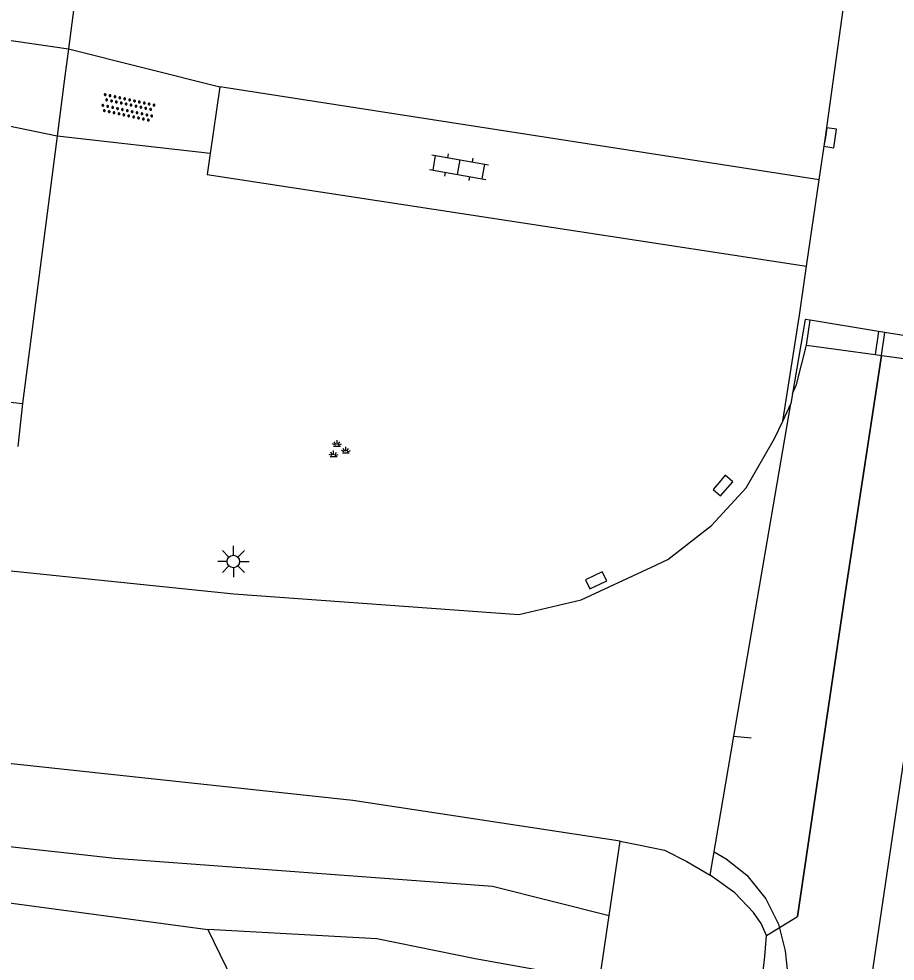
# Model space of a CAD drawing. Extents: x 124000 to 129000, y 395500 to 397503.
# Drawn here: x 124866.88 to 124901.92, y 395976.65 to 396014.34 of the extents above; entities that cross this region are included whole.
import ezdxf

# ---------------------------------------------------------------- set-up
doc = ezdxf.new("R2010")
doc.units = 0
for name, color, linetype in [('gg-knt-BGT kruinlijn', 7, 'Continuous'), ('gg-knt-verharding', 7, 'Continuous'), ('gt-symb-groenvak', 7, 'Continuous'), ('gt-symb-klinker verharding', 7, 'Continuous'), ('gt-symb-kolk', 7, 'Continuous'), ('gt-symb-lichtmast', 7, 'Continuous'), ('gt-symb-overige verharding', 7, 'Continuous'), ('gx-grn-maaiveld', 7, 'Continuous'), ('gx-knt-lijn weginrichtingselement', 7, 'Continuous')]:
    doc.layers.add(name, color=color, linetype=linetype)

# ---------------------------------------------------------------- blocks, each defined once
blk = doc.blocks.new('gt0-KOLK')
at = {"layer": 'gt-symb-kolk'}
blk.add_lwpolyline([(0, 0), (0.375, 0), (0.375, 0.4), (-0.375, 0.4), (-0.375, 0), (0, 0)], dxfattribs=at)
blk = doc.blocks.new('gt0-GRVAK')
at = {"layer": 'gt-symb-groenvak'}
for p, q in [((-0.047, 0.214), (-0.047, 0.393)), ((-0.11, 0.189), (-0.228, 0.24)), ((-0.182, 0.153), (0.088, 0.153)), ((-0.091, 0.211), (-0.156, 0.322)), ((-0.004, 0.211), (0.061, 0.322)), ((0.015, 0.189), (0.133, 0.24)), ((0.262, -0.052), (0.197, 0.059)), ((0.305, -0.049), (0.305, 0.13)), ((0.349, -0.052), (0.414, 0.059)), ((-0.245, -0.228), (-0.363, -0.177)), ((-0.318, -0.264), (-0.047, -0.264)), ((-0.226, -0.206), (-0.291, -0.095)), ((-0.183, -0.203), (-0.183, -0.024)), ((-0.139, -0.206), (-0.074, -0.095)), ((-0.12, -0.228), (-0.002, -0.177)), ((0.243, -0.074), (0.125, -0.023)), ((0.17, -0.11), (0.441, -0.11)), ((0.368, -0.074), (0.486, -0.023))]:
    blk.add_line(p, q, dxfattribs=at)
blk = doc.blocks.new('gt0-KL1')
at = {"layer": 'gt-symb-klinker verharding'}
for p, q in [((-0.5, 0.3), (-0.5, 0.45)), ((0.5, 0.3), (0.5, 0.45)), ((-1.15, 0.3), (1.15, 0.3)), ((-1, -0.3), (-1, 0.3)), ((0, -0.3), (0, 0.3)), ((1, -0.3), (1, 0.3)), ((-1.15, -0.3), (1.15, -0.3)), ((-0.5, -0.45), (-0.5, -0.3)), ((0.5, -0.45), (0.5, -0.3))]:
    blk.add_line(p, q, dxfattribs=at)
blk = doc.blocks.new('gt0-OVH')
at = {"layer": 'gt-symb-overige verharding'}
for points in [[(-0.972, 0.298), (-0.967, 0.308), (-0.965, 0.319), (-0.966, 0.33), (-0.971, 0.34), (-0.978, 0.348), (-0.988, 0.353), (-0.999, 0.355), (-1.01, 0.354), (-1.02, 0.349), (-1.028, 0.342), (-1.033, 0.332), (-1.035, 0.321), (-1.034, 0.31), (-1.029, 0.3), (-1.022, 0.292), (-1.012, 0.287), (-1.001, 0.285), (-0.99, 0.286), (-0.98, 0.291)], [(-0.872, 0.106), (-0.867, 0.116), (-0.865, 0.126), (-0.866, 0.137), (-0.871, 0.147), (-0.878, 0.156), (-0.888, 0.161), (-0.899, 0.163), (-0.91, 0.162), (-0.92, 0.157), (-0.928, 0.15), (-0.933, 0.14), (-0.935, 0.129), (-0.934, 0.118), (-0.929, 0.108), (-0.922, 0.1), (-0.912, 0.095), (-0.901, 0.092), (-0.89, 0.094), (-0.88, 0.098)], [(-0.772, 0.298), (-0.767, 0.308), (-0.765, 0.319), (-0.766, 0.33), (-0.771, 0.34), (-0.778, 0.348), (-0.788, 0.353), (-0.799, 0.355), (-0.81, 0.354), (-0.82, 0.349), (-0.828, 0.342), (-0.833, 0.332), (-0.835, 0.321), (-0.834, 0.31), (-0.829, 0.3), (-0.822, 0.292), (-0.812, 0.287), (-0.801, 0.285), (-0.79, 0.286), (-0.78, 0.291)], [(-0.672, 0.106), (-0.667, 0.116), (-0.665, 0.126), (-0.666, 0.137), (-0.671, 0.147), (-0.678, 0.156), (-0.688, 0.161), (-0.699, 0.163), (-0.71, 0.162), (-0.72, 0.157), (-0.728, 0.15), (-0.733, 0.14), (-0.735, 0.129), (-0.734, 0.118), (-0.729, 0.108), (-0.722, 0.1), (-0.712, 0.095), (-0.701, 0.092), (-0.69, 0.094), (-0.68, 0.098)], [(-0.572, 0.298), (-0.567, 0.308), (-0.565, 0.319), (-0.566, 0.33), (-0.571, 0.34), (-0.578, 0.348), (-0.588, 0.353), (-0.599, 0.355), (-0.61, 0.354), (-0.62, 0.349), (-0.628, 0.342), (-0.633, 0.332), (-0.635, 0.321), (-0.634, 0.31), (-0.629, 0.3), (-0.622, 0.292), (-0.612, 0.287), (-0.601, 0.285), (-0.59, 0.286), (-0.58, 0.291)], [(-0.472, 0.106), (-0.467, 0.116), (-0.465, 0.126), (-0.466, 0.137), (-0.471, 0.147), (-0.478, 0.156), (-0.488, 0.161), (-0.499, 0.163), (-0.51, 0.162), (-0.52, 0.157), (-0.528, 0.15), (-0.533, 0.14), (-0.535, 0.129), (-0.534, 0.118), (-0.529, 0.108), (-0.522, 0.1), (-0.512, 0.095), (-0.501, 0.092), (-0.49, 0.094), (-0.48, 0.098)], [(-0.372, 0.298), (-0.367, 0.308), (-0.365, 0.319), (-0.366, 0.33), (-0.371, 0.34), (-0.378, 0.348), (-0.388, 0.353), (-0.399, 0.355), (-0.41, 0.354), (-0.42, 0.349), (-0.428, 0.342), (-0.433, 0.332), (-0.435, 0.321), (-0.434, 0.31), (-0.429, 0.3), (-0.422, 0.292), (-0.412, 0.287), (-0.401, 0.285), (-0.39, 0.286), (-0.38, 0.291)], [(-0.272, 0.106), (-0.267, 0.116), (-0.265, 0.126), (-0.266, 0.137), (-0.271, 0.147), (-0.278, 0.156), (-0.288, 0.161), (-0.299, 0.163), (-0.31, 0.162), (-0.32, 0.157), (-0.328, 0.15), (-0.333, 0.14), (-0.335, 0.129), (-0.334, 0.118), (-0.329, 0.108), (-0.322, 0.1), (-0.312, 0.095), (-0.301, 0.092), (-0.29, 0.094), (-0.28, 0.098)], [(-0.172, 0.298), (-0.167, 0.308), (-0.165, 0.319), (-0.166, 0.33), (-0.171, 0.34), (-0.178, 0.348), (-0.188, 0.353), (-0.199, 0.355), (-0.21, 0.354), (-0.22, 0.349), (-0.228, 0.342), (-0.233, 0.332), (-0.235, 0.321), (-0.234, 0.31), (-0.229, 0.3), (-0.222, 0.292), (-0.212, 0.287), (-0.201, 0.285), (-0.19, 0.286), (-0.18, 0.291)], [(-0.072, 0.106), (-0.067, 0.116), (-0.065, 0.126), (-0.066, 0.137), (-0.071, 0.147), (-0.078, 0.156), (-0.088, 0.161), (-0.099, 0.163), (-0.11, 0.162), (-0.12, 0.157), (-0.128, 0.15), (-0.133, 0.14), (-0.135, 0.129), (-0.134, 0.118), (-0.129, 0.108), (-0.122, 0.1), (-0.112, 0.095), (-0.101, 0.092), (-0.09, 0.094), (-0.08, 0.098)], [(0.028, 0.298), (0.033, 0.308), (0.035, 0.319), (0.034, 0.33), (0.029, 0.34), (0.022, 0.348), (0.012, 0.353), (0.001, 0.355), (-0.01, 0.354), (-0.02, 0.349), (-0.028, 0.342), (-0.033, 0.332), (-0.035, 0.321), (-0.034, 0.31), (-0.029, 0.3), (-0.022, 0.292), (-0.012, 0.287), (-0.001, 0.285), (0.01, 0.286), (0.02, 0.291)], [(0.128, 0.106), (0.133, 0.116), (0.135, 0.126), (0.134, 0.137), (0.129, 0.147), (0.122, 0.156), (0.112, 0.161), (0.101, 0.163), (0.09, 0.162), (0.08, 0.157), (0.072, 0.15), (0.067, 0.14), (0.065, 0.129), (0.066, 0.118), (0.071, 0.108), (0.078, 0.1), (0.088, 0.095), (0.099, 0.092), (0.11, 0.094), (0.12, 0.098)], [(0.228, 0.298), (0.233, 0.308), (0.235, 0.319), (0.234, 0.33), (0.229, 0.34), (0.222, 0.348), (0.212, 0.353), (0.201, 0.355), (0.19, 0.354), (0.18, 0.349), (0.172, 0.342), (0.167, 0.332), (0.165, 0.321), (0.166, 0.31), (0.171, 0.3), (0.178, 0.292), (0.188, 0.287), (0.199, 0.285), (0.21, 0.286), (0.22, 0.291)], [(0.328, 0.106), (0.333, 0.116), (0.335, 0.126), (0.334, 0.137), (0.329, 0.147), (0.322, 0.156), (0.312, 0.161), (0.301, 0.163), (0.29, 0.162), (0.28, 0.157), (0.272, 0.15), (0.267, 0.14), (0.265, 0.129), (0.266, 0.118), (0.271, 0.108), (0.278, 0.1), (0.288, 0.095), (0.299, 0.092), (0.31, 0.094), (0.32, 0.098)], [(0.428, 0.298), (0.433, 0.308), (0.435, 0.319), (0.434, 0.33), (0.429, 0.34), (0.422, 0.348), (0.412, 0.353), (0.401, 0.355), (0.39, 0.354), (0.38, 0.349), (0.372, 0.342), (0.367, 0.332), (0.365, 0.321), (0.366, 0.31), (0.371, 0.3), (0.378, 0.292), (0.388, 0.287), (0.399, 0.285), (0.41, 0.286), (0.42, 0.291)], [(0.528, 0.106), (0.533, 0.116), (0.535, 0.126), (0.534, 0.137), (0.529, 0.147), (0.522, 0.156), (0.512, 0.161), (0.501, 0.163), (0.49, 0.162), (0.48, 0.157), (0.472, 0.15), (0.467, 0.14), (0.465, 0.129), (0.466, 0.118), (0.471, 0.108), (0.478, 0.1), (0.488, 0.095), (0.499, 0.092), (0.51, 0.094), (0.52, 0.098)], [(0.628, 0.298), (0.633, 0.308), (0.635, 0.319), (0.634, 0.33), (0.629, 0.34), (0.622, 0.348), (0.612, 0.353), (0.601, 0.355), (0.59, 0.354), (0.58, 0.349), (0.572, 0.342), (0.567, 0.332), (0.565, 0.321), (0.566, 0.31), (0.571, 0.3), (0.578, 0.292), (0.588, 0.287), (0.599, 0.285), (0.61, 0.286), (0.62, 0.291)], [(0.728, 0.106), (0.733, 0.116), (0.735, 0.126), (0.734, 0.137), (0.729, 0.147), (0.722, 0.156), (0.712, 0.161), (0.701, 0.163), (0.69, 0.162), (0.68, 0.157), (0.672, 0.15), (0.667, 0.14), (0.665, 0.129), (0.666, 0.118), (0.671, 0.108), (0.678, 0.1), (0.688, 0.095), (0.699, 0.092), (0.71, 0.094), (0.72, 0.098)], [(0.828, 0.298), (0.833, 0.308), (0.835, 0.319), (0.834, 0.33), (0.829, 0.34), (0.822, 0.348), (0.812, 0.353), (0.801, 0.355), (0.79, 0.354), (0.78, 0.349), (0.772, 0.342), (0.767, 0.332), (0.765, 0.321), (0.766, 0.31), (0.771, 0.3), (0.778, 0.292), (0.788, 0.287), (0.799, 0.285), (0.81, 0.286), (0.82, 0.291)], [(0.928, 0.106), (0.933, 0.116), (0.935, 0.126), (0.934, 0.137), (0.929, 0.147), (0.922, 0.156), (0.912, 0.161), (0.901, 0.163), (0.89, 0.162), (0.88, 0.157), (0.872, 0.15), (0.867, 0.14), (0.865, 0.129), (0.866, 0.118), (0.871, 0.108), (0.878, 0.1), (0.888, 0.095), (0.899, 0.092), (0.91, 0.094), (0.92, 0.098)], [(1.028, 0.298), (1.033, 0.308), (1.035, 0.319), (1.034, 0.33), (1.029, 0.34), (1.022, 0.348), (1.012, 0.353), (1.001, 0.355), (0.99, 0.354), (0.98, 0.349), (0.972, 0.342), (0.967, 0.332), (0.965, 0.321), (0.966, 0.31), (0.971, 0.3), (0.978, 0.292), (0.988, 0.287), (0.999, 0.285), (1.01, 0.286), (1.02, 0.291)], [(-0.972, -0.142), (-0.967, -0.132), (-0.965, -0.121), (-0.966, -0.11), (-0.971, -0.1), (-0.978, -0.092), (-0.988, -0.087), (-0.999, -0.085), (-1.01, -0.086), (-1.02, -0.091), (-1.028, -0.098), (-1.033, -0.108), (-1.035, -0.119), (-1.034, -0.13), (-1.029, -0.14), (-1.022, -0.148), (-1.012, -0.153), (-1.001, -0.155), (-0.99, -0.154), (-0.98, -0.149)], [(-0.872, -0.334), (-0.867, -0.324), (-0.865, -0.314), (-0.866, -0.303), (-0.871, -0.293), (-0.878, -0.284), (-0.888, -0.279), (-0.899, -0.277), (-0.91, -0.278), (-0.92, -0.283), (-0.928, -0.29), (-0.933, -0.3), (-0.935, -0.311), (-0.934, -0.322), (-0.929, -0.332), (-0.922, -0.34), (-0.912, -0.345), (-0.901, -0.348), (-0.89, -0.346), (-0.88, -0.342)], [(-0.772, -0.142), (-0.767, -0.132), (-0.765, -0.121), (-0.766, -0.11), (-0.771, -0.1), (-0.778, -0.092), (-0.788, -0.087), (-0.799, -0.085), (-0.81, -0.086), (-0.82, -0.091), (-0.828, -0.098), (-0.833, -0.108), (-0.835, -0.119), (-0.834, -0.13), (-0.829, -0.14), (-0.822, -0.148), (-0.812, -0.153), (-0.801, -0.155), (-0.79, -0.154), (-0.78, -0.149)], [(-0.672, -0.334), (-0.667, -0.324), (-0.665, -0.314), (-0.666, -0.303), (-0.671, -0.293), (-0.678, -0.284), (-0.688, -0.279), (-0.699, -0.277), (-0.71, -0.278), (-0.72, -0.283), (-0.728, -0.29), (-0.733, -0.3), (-0.735, -0.311), (-0.734, -0.322), (-0.729, -0.332), (-0.722, -0.34), (-0.712, -0.345), (-0.701, -0.348), (-0.69, -0.346), (-0.68, -0.342)], [(-0.572, -0.142), (-0.567, -0.132), (-0.565, -0.121), (-0.566, -0.11), (-0.571, -0.1), (-0.578, -0.092), (-0.588, -0.087), (-0.599, -0.085), (-0.61, -0.086), (-0.62, -0.091), (-0.628, -0.098), (-0.633, -0.108), (-0.635, -0.119), (-0.634, -0.13), (-0.629, -0.14), (-0.622, -0.148), (-0.612, -0.153), (-0.601, -0.155), (-0.59, -0.154), (-0.58, -0.149)], [(-0.472, -0.334), (-0.467, -0.324), (-0.465, -0.314), (-0.466, -0.303), (-0.471, -0.293), (-0.478, -0.284), (-0.488, -0.279), (-0.499, -0.277), (-0.51, -0.278), (-0.52, -0.283), (-0.528, -0.29), (-0.533, -0.3), (-0.535, -0.311), (-0.534, -0.322), (-0.529, -0.332), (-0.522, -0.34), (-0.512, -0.345), (-0.501, -0.348), (-0.49, -0.346), (-0.48, -0.342)], [(-0.372, -0.142), (-0.367, -0.132), (-0.365, -0.121), (-0.366, -0.11), (-0.371, -0.1), (-0.378, -0.092), (-0.388, -0.087), (-0.399, -0.085), (-0.41, -0.086), (-0.42, -0.091), (-0.428, -0.098), (-0.433, -0.108), (-0.435, -0.119), (-0.434, -0.13), (-0.429, -0.14), (-0.422, -0.148), (-0.412, -0.153), (-0.401, -0.155), (-0.39, -0.154), (-0.38, -0.149)], [(-0.272, -0.334), (-0.267, -0.324), (-0.265, -0.314), (-0.266, -0.303), (-0.271, -0.293), (-0.278, -0.284), (-0.288, -0.279), (-0.299, -0.277), (-0.31, -0.278), (-0.32, -0.283), (-0.328, -0.29), (-0.333, -0.3), (-0.335, -0.311), (-0.334, -0.322), (-0.329, -0.332), (-0.322, -0.34), (-0.312, -0.345), (-0.301, -0.348), (-0.29, -0.346), (-0.28, -0.342)], [(-0.172, -0.142), (-0.167, -0.132), (-0.165, -0.121), (-0.166, -0.11), (-0.171, -0.1), (-0.178, -0.092), (-0.188, -0.087), (-0.199, -0.085), (-0.21, -0.086), (-0.22, -0.091), (-0.228, -0.098), (-0.233, -0.108), (-0.235, -0.119), (-0.234, -0.13), (-0.229, -0.14), (-0.222, -0.148), (-0.212, -0.153), (-0.201, -0.155), (-0.19, -0.154), (-0.18, -0.149)], [(-0.072, -0.334), (-0.067, -0.324), (-0.065, -0.314), (-0.066, -0.303), (-0.071, -0.293), (-0.078, -0.284), (-0.088, -0.279), (-0.099, -0.277), (-0.11, -0.278), (-0.12, -0.283), (-0.128, -0.29), (-0.133, -0.3), (-0.135, -0.311), (-0.134, -0.322), (-0.129, -0.332), (-0.122, -0.34), (-0.112, -0.345), (-0.101, -0.348), (-0.09, -0.346), (-0.08, -0.342)], [(0.028, -0.142), (0.033, -0.132), (0.035, -0.121), (0.034, -0.11), (0.029, -0.1), (0.022, -0.092), (0.012, -0.087), (0.001, -0.085), (-0.01, -0.086), (-0.02, -0.091), (-0.028, -0.098), (-0.033, -0.108), (-0.035, -0.119), (-0.034, -0.13), (-0.029, -0.14), (-0.022, -0.148), (-0.012, -0.153), (-0.001, -0.155), (0.01, -0.154), (0.02, -0.149)], [(0.128, -0.334), (0.133, -0.324), (0.135, -0.314), (0.134, -0.303), (0.129, -0.293), (0.122, -0.284), (0.112, -0.279), (0.101, -0.277), (0.09, -0.278), (0.08, -0.283), (0.072, -0.29), (0.067, -0.3), (0.065, -0.311), (0.066, -0.322), (0.071, -0.332), (0.078, -0.34), (0.088, -0.345), (0.099, -0.348), (0.11, -0.346), (0.12, -0.342)], [(0.228, -0.142), (0.233, -0.132), (0.235, -0.121), (0.234, -0.11), (0.229, -0.1), (0.222, -0.092), (0.212, -0.087), (0.201, -0.085), (0.19, -0.086), (0.18, -0.091), (0.172, -0.098), (0.167, -0.108), (0.165, -0.119), (0.166, -0.13), (0.171, -0.14), (0.178, -0.148), (0.188, -0.153), (0.199, -0.155), (0.21, -0.154), (0.22, -0.149)], [(0.328, -0.334), (0.333, -0.324), (0.335, -0.314), (0.334, -0.303), (0.329, -0.293), (0.322, -0.284), (0.312, -0.279), (0.301, -0.277), (0.29, -0.278), (0.28, -0.283), (0.272, -0.29), (0.267, -0.3), (0.265, -0.311), (0.266, -0.322), (0.271, -0.332), (0.278, -0.34), (0.288, -0.345), (0.299, -0.348), (0.31, -0.346), (0.32, -0.342)], [(0.428, -0.142), (0.433, -0.132), (0.435, -0.121), (0.434, -0.11), (0.429, -0.1), (0.422, -0.092), (0.412, -0.087), (0.401, -0.085), (0.39, -0.086), (0.38, -0.091), (0.372, -0.098), (0.367, -0.108), (0.365, -0.119), (0.366, -0.13), (0.371, -0.14), (0.378, -0.148), (0.388, -0.153), (0.399, -0.155), (0.41, -0.154), (0.42, -0.149)], [(0.528, -0.334), (0.533, -0.324), (0.535, -0.314), (0.534, -0.303), (0.529, -0.293), (0.522, -0.284), (0.512, -0.279), (0.501, -0.277), (0.49, -0.278), (0.48, -0.283), (0.472, -0.29), (0.467, -0.3), (0.465, -0.311), (0.466, -0.322), (0.471, -0.332), (0.478, -0.34), (0.488, -0.345), (0.499, -0.348), (0.51, -0.346), (0.52, -0.342)], [(0.628, -0.142), (0.633, -0.132), (0.635, -0.121), (0.634, -0.11), (0.629, -0.1), (0.622, -0.092), (0.612, -0.087), (0.601, -0.085), (0.59, -0.086), (0.58, -0.091), (0.572, -0.098), (0.567, -0.108), (0.565, -0.119), (0.566, -0.13), (0.571, -0.14), (0.578, -0.148), (0.588, -0.153), (0.599, -0.155), (0.61, -0.154), (0.62, -0.149)], [(0.728, -0.334), (0.733, -0.324), (0.735, -0.314), (0.734, -0.303), (0.729, -0.293), (0.722, -0.284), (0.712, -0.279), (0.701, -0.277), (0.69, -0.278), (0.68, -0.283), (0.672, -0.29), (0.667, -0.3), (0.665, -0.311), (0.666, -0.322), (0.671, -0.332), (0.678, -0.34), (0.688, -0.345), (0.699, -0.348), (0.71, -0.346), (0.72, -0.342)], [(0.828, -0.142), (0.833, -0.132), (0.835, -0.121), (0.834, -0.11), (0.829, -0.1), (0.822, -0.092), (0.812, -0.087), (0.801, -0.085), (0.79, -0.086), (0.78, -0.091), (0.772, -0.098), (0.767, -0.108), (0.765, -0.119), (0.766, -0.13), (0.771, -0.14), (0.778, -0.148), (0.788, -0.153), (0.799, -0.155), (0.81, -0.154), (0.82, -0.149)], [(0.928, -0.334), (0.933, -0.324), (0.935, -0.314), (0.934, -0.303), (0.929, -0.293), (0.922, -0.284), (0.912, -0.279), (0.901, -0.277), (0.89, -0.278), (0.88, -0.283), (0.872, -0.29), (0.867, -0.3), (0.865, -0.311), (0.866, -0.322), (0.871, -0.332), (0.878, -0.34), (0.888, -0.345), (0.899, -0.348), (0.91, -0.346), (0.92, -0.342)], [(1.028, -0.142), (1.033, -0.132), (1.035, -0.121), (1.034, -0.11), (1.029, -0.1), (1.022, -0.092), (1.012, -0.087), (1.001, -0.085), (0.99, -0.086), (0.98, -0.091), (0.972, -0.098), (0.967, -0.108), (0.965, -0.119), (0.966, -0.13), (0.971, -0.14), (0.978, -0.148), (0.988, -0.153), (0.999, -0.155), (1.01, -0.154), (1.02, -0.149)]]:
    blk.add_lwpolyline(points, close=True, dxfattribs=at)
blk = doc.blocks.new('gt0-LMAST')
at = {"layer": 'gt-symb-lichtmast'}
for p, q in [((-0.182, 0.173), (-0.447, 0.438)), ((-0.005, 0.246), (-0.005, 0.621)), ((0.172, 0.173), (0.437, 0.438)), ((-0.255, -0.004), (-0.63, -0.004)), ((-0.182, -0.181), (-0.447, -0.446)), ((-0.005, -0.254), (-0.005, -0.629)), ((0.437, -0.446), (0.172, -0.181)), ((0.245, -0.004), (0.62, -0.004))]:
    blk.add_line(p, q, dxfattribs=at)
blk.add_circle((-0.005, -0.004), 0.25, dxfattribs=at)

msp = doc.modelspace()

# ---------------------------------------------------------------- linework, layer by layer
at = {"layer": 'gg-knt-BGT kruinlijn'}
for p, q in [((124854.601, 395982.551), (124870.725, 395980.772)), ((124870.725, 395980.772), (124885.816, 395979.648)), ((124885.816, 395979.648), (124890.486, 395978.474))]:
    msp.add_line(p, q, dxfattribs=at)
at = {"layer": 'gg-knt-verharding'}
for p, q in [((124874.92, 396011.616), (124874.532, 396008.953)), ((124898.879, 396007.901), (124874.92, 396011.616)), ((124874.532, 396008.953), (124874.411, 396008.121)), ((124874.411, 396008.121), (124898.379, 396004.446)), ((124898.379, 396004.446), (124898.879, 396007.901))]:
    msp.add_line(p, q, dxfattribs=at)
for points in [[(124898.879, 396007.901), (124899.127, 396009.613), (124901.029, 396023.288)], [(124897.423, 395998.246), (124898.097, 396002.495), (124898.379, 396004.446)]]:
    msp.add_lwpolyline(points, dxfattribs=at)
at = {"layer": 'gx-grn-maaiveld'}
for p, q in [((124869.513, 396018.171), (124868.862, 396013.14)), ((124865.32, 396013.658), (124868.862, 396013.14)), ((124868.862, 396013.14), (124874.92, 396011.616)), ((124868.411, 396009.653), (124864.933, 396010.358)), ((124868.385, 396009.445), (124867.028, 395998.962)), ((124868.411, 396009.653), (124868.385, 396009.445)), ((124874.532, 396008.953), (124868.411, 396009.653)), ((124867.028, 395998.962), (124866.841, 395997.234)), ((124897.423, 395998.246), (124897.746, 395998.937)), ((124890.486, 395978.474), (124890.928, 395981.459))]:
    msp.add_line(p, q, dxfattribs=at)
for points in [[(124868.862, 396013.14), (124868.694, 396011.842), (124868.411, 396009.653)], [(124749.722, 396006.554), (124757.106, 396006.656), (124763.794, 396006.747), (124778.398, 396006.131), (124792.991, 396005.772), (124806.568, 396005.267), (124821.167, 396004.231), (124834.308, 396002.512), (124852.777, 396000.537), (124867.028, 395998.962)], [(124898.325, 396002.316), (124897.817, 395999.354), (124897.746, 395998.937)], [(124901.505, 396001.798), (124901.253, 396001.839), (124898.52, 396002.284), (124898.325, 396002.316)], [(124896.781, 395977.674), (124898.011, 395978.442), (124899.91, 395991.27), (124901.371, 396000.881), (124901.505, 396001.798)], [(124907.814, 396000.77), (124904.702, 396001.277), (124901.505, 396001.798)], [(124894.516, 395980.091), (124895.47, 395985.654), (124897.746, 395998.937)], [(124866.304, 395992.291), (124875.47, 395991.346), (124886.876, 395990.524), (124889.367, 395991.103), (124892.178, 395992.412), (124892.835, 395992.718), (124894.57, 395994.083), (124895.955, 395995.588), (124897.099, 395997.554), (124897.423, 395998.246)], [(124890.928, 395981.459), (124880.228, 395983.076), (124860.875, 395985.163), (124844.188, 395986.876), (124825.309, 395988.155), (124800.675, 395989.589), (124781.582, 395990.218), (124762.641, 395990.61), (124739.525, 395990.751), (124709.346, 395990.953), (124682.458, 395990.849), (124649.571, 395990.687), (124635.388, 395990.399)], [(124818.644, 395981.364), (124831.133, 395981.658), (124847.548, 395981.093), (124864.798, 395979.208), (124874.44, 395977.923)], [(124890.928, 395981.459), (124891.657, 395981.301), (124892.702, 395981.095), (124893.587, 395980.639), (124894.516, 395980.091)], [(124896.781, 395977.674), (124896.559, 395978.166), (124896.261, 395978.604), (124895.504, 395979.382), (124894.516, 395980.091)], [(124890.034, 395975.425), (124890.246, 395976.856), (124890.486, 395978.474)], [(124890.034, 395975.425), (124888.929, 395976.069), (124885.13, 395976.741), (124881.194, 395977.552), (124874.44, 395977.923)], [(124874.44, 395977.923), (124879.046, 395968.445), (124882.054, 395958.357), (124883.349, 395951.042), (124883.095, 395945.251)], [(124896.569, 395975.679), (124896.714, 395976.834), (124896.781, 395977.674)]]:
    msp.add_lwpolyline(points, dxfattribs=at)
at = {"layer": 'gx-knt-lijn weginrichtingselement'}
for p, q in [((124901.253, 396001.839), (124901.117, 396000.915)), ((124901.371, 396000.881), (124901.505, 396001.798)), ((124895.47, 395985.654), (124896.165, 395985.587))]:
    msp.add_line(p, q, dxfattribs=at)
for points in [[(124897.817, 395999.354), (124897.973, 395999.722), (124898.369, 396001.29), (124898.52, 396002.284)], [(124898.369, 396001.29), (124901.117, 396000.915), (124901.371, 396000.881), (124904.585, 396000.443), (124907.706, 396000.017), (124907.952, 395999.984), (124910.859, 395999.587)], [(124901.371, 396000.881), (124899.91, 395991.27), (124898.011, 395978.442)], [(124904.585, 396000.443), (124900.687, 395974.129), (124896.36, 395945.232), (124895.991, 395942.77), (124891.711, 395913.992), (124887.672, 395886.915), (124884.489, 395865.497), (124882.004, 395848.8), (124881.36, 395844.475), (124879.858, 395834.422), (124878.374, 395824.497)], [(124894.677, 395981.031), (124895.161, 395980.751), (124895.982, 395980.09), (124896.745, 395979.153), (124897.261, 395978.139), (124897.521, 395977.064), (124897.601, 395976.323), (124897.55, 395975.627), (124895.395, 395960.942), (124893.837, 395950.55), (124893.128, 395945.725), (124892.151, 395939.073), (124888.357, 395913.474), (124883.184, 395878.678), (124881.64, 395868.498), (124880.357, 395860.045)]]:
    msp.add_lwpolyline(points, dxfattribs=at)

# ---------------------------------------------------------------- block references
at = {"layer": 'gt-symb-groenvak'}
msp.add_blockref('gt0-GRVAK', (124879.65, 395997.1), dxfattribs=at)
at = {"layer": 'gt-symb-klinker verharding', "rotation": -9.96151659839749}
msp.add_blockref('gt0-KL1', (124884.478, 396008.406), dxfattribs=at)
at = {"layer": 'gt-symb-kolk'}
for p, rotation in [((124899.127, 396009.613), -98.21920924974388), ((124894.88, 395995.803), -130.70074480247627), ((124889.873, 395992.063), -154.15238978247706)]:
    msp.add_blockref('gt0-KOLK', p, dxfattribs=dict(at, rotation=rotation))
at = {"layer": 'gt-symb-lichtmast'}
msp.add_blockref('gt0-LMAST', (124875.464, 395992.644), dxfattribs=at)
at = {"layer": 'gt-symb-overige verharding', "rotation": -12.186840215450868}
msp.add_blockref('gt0-OVH', (124871.242, 396010.786), dxfattribs=at)

doc.saveas('drawing.dxf')
